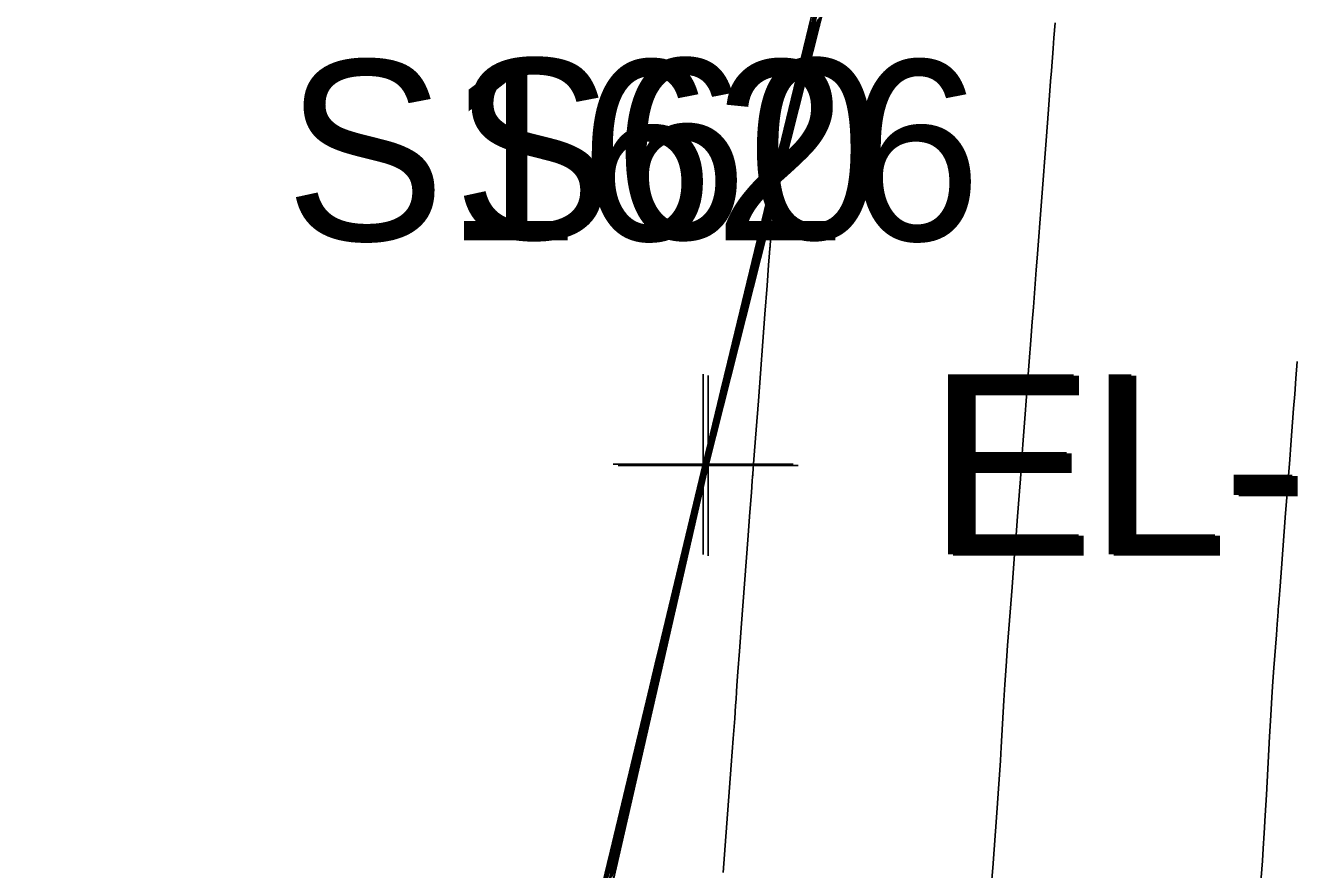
# Model space of a CAD drawing. Extents: x 1724534 to 1727318, y 657156 to 660047.
# Drawn here: x 1725457.32 to 1725485.54, y 659198.66 to 659217.4 of the extents above; entities that cross this region are included whole.
import ezdxf

# ---------------------------------------------------------------- set-up
doc = ezdxf.new("R2010")
doc.units = 0
for name, color, linetype in [('SURVEY - CONTOURS - Index with Text', 7, 'Continuous'), ('SURVEY - CONTOURS - Intermediate with optional Text', 7, 'Continuous'), ('SURVEY - DTM - Breaklines', 7, 'Continuous'), ('SURVEY - DTM - Breaklines - Points - Elevations', 7, 'Continuous'), ('SURVEY - DTM - Breaklines - Points - Locators', 7, 'Continuous'), ('SURVEY - DTM - Breaklines - Points - Numbers', 7, 'Continuous'), ('SURVEY - NON-TRANSPORTATION - Features', 7, 'Continuous'), ('SURVEY - NON-TRANSPORTATION - Features - Points - Elevations', 7, 'Continuous'), ('SURVEY - NON-TRANSPORTATION - Features - Points - Locators', 7, 'Continuous'), ('SURVEY - NON-TRANSPORTATION - Features - Points - Numbers', 7, 'Continuous')]:
    doc.layers.add(name, color=color, linetype=linetype)

msp = doc.modelspace()

# ---------------------------------------------------------------- linework, layer by layer
at = {"layer": 'SURVEY - CONTOURS - Index with Text'}
for points in [[(1725470.18, 659198.306), (1725470.296, 659198.818), (1725470.351, 659199.053), (1725470.427, 659199.374), (1725470.524, 659199.782), (1725470.642, 659200.277), (1725470.986, 659201.711), (1725471.104, 659202.206), (1725471.201, 659202.615), (1725471.277, 659202.937), (1725471.332, 659203.173), (1725471.449, 659203.686), (1725471.504, 659203.922), (1725471.58, 659204.244), (1725471.677, 659204.652), (1725471.795, 659205.146), (1725472.138, 659206.578), (1725472.251, 659207.048), (1725472.331, 659207.384), (1725472.38, 659207.585), (1725472.396, 659207.652), (1725472.396, 659207.652), (1725472.396, 659207.654), (1725472.397, 659207.659), (1725472.399, 659207.667), (1725472.402, 659207.678), (1725472.41, 659207.712), (1725472.419, 659207.747), (1725472.439, 659207.827), (1725472.471, 659207.952), (1725472.513, 659208.121), (1725472.643, 659208.634), (1725472.701, 659208.869), (1725472.78, 659209.19), (1725472.879, 659209.597), (1725472.998, 659210.09), (1725473.343, 659211.52), (1725473.462, 659212.012), (1725473.56, 659212.416), (1725473.638, 659212.732), (1725473.694, 659212.959), (1725473.818, 659213.449), (1725473.875, 659213.678), (1725473.953, 659213.997), (1725474.052, 659214.406), (1725474.173, 659214.905), (1725474.523, 659216.358), (1725474.643, 659216.857), (1725474.742, 659217.263), (1725474.819, 659217.576)], [(1725474.969, 659217.609), (1725474.896, 659217.315), (1725474.856, 659217.154), (1725474.795, 659216.9), (1725474.755, 659216.737), (1725474.681, 659216.441), (1725474.573, 659216.01), (1725474.43, 659215.445), (1725474.005, 659213.76), (1725473.863, 659213.196), (1725473.755, 659212.768), (1725473.682, 659212.475), (1725473.643, 659212.319), (1725473.586, 659212.083), (1725473.547, 659211.926), (1725473.474, 659211.631), (1725473.365, 659211.199), (1725473.221, 659210.629), (1725472.791, 659208.925), (1725472.65, 659208.366), (1725472.549, 659207.966), (1725472.488, 659207.725), (1725472.468, 659207.644), (1725472.466, 659207.638), (1725472.466, 659207.636), (1725472.466, 659207.635), (1725472.465, 659207.634), (1725472.465, 659207.634), (1725472.465, 659207.634), (1725472.463, 659207.623), (1725472.455, 659207.592), (1725472.443, 659207.54), (1725472.425, 659207.467), (1725472.372, 659207.246), (1725472.336, 659207.092), (1725472.268, 659206.797), (1725472.168, 659206.361), (1725472.036, 659205.784), (1725471.642, 659204.057), (1725471.51, 659203.481), (1725471.411, 659203.046), (1725471.343, 659202.755), (1725471.308, 659202.605), (1725471.258, 659202.396), (1725471.223, 659202.246), (1725471.156, 659201.952), (1725471.055, 659201.515), (1725470.923, 659200.935), (1725470.526, 659199.195), (1725470.393, 659198.615)], [(1725474.856, 659217.436), (1725474.77, 659217.086), (1725474.69, 659216.756), (1725474.404, 659215.572), (1725474.317, 659215.219), (1725474.224, 659214.844), (1725474.124, 659214.447), (1725473.85, 659213.36), (1725473.75, 659212.964), (1725473.658, 659212.592), (1725473.572, 659212.244), (1725473.493, 659211.919), (1725473.292, 659211.087), (1725473.213, 659210.761), (1725473.127, 659210.41), (1725473.033, 659210.034), (1725472.932, 659209.631), (1725472.652, 659208.523), (1725472.494, 659207.896), (1725472.454, 659207.736), (1725472.439, 659207.678), (1725472.434, 659207.658), (1725472.433, 659207.652), (1725472.431, 659207.647), (1725472.431, 659207.644), (1725472.431, 659207.643), (1725472.431, 659207.643), (1725472.421, 659207.604), (1725472.393, 659207.488), (1725472.347, 659207.294), (1725472.282, 659207.023), (1725472.083, 659206.196), (1725472.006, 659205.872), (1725471.836, 659205.142), (1725471.743, 659204.735), (1725471.487, 659203.615), (1725471.394, 659203.209), (1725471.306, 659202.831), (1725471.224, 659202.48), (1725471.147, 659202.158), (1725470.95, 659201.336), (1725470.873, 659201.014), (1725470.791, 659200.663), (1725470.703, 659200.284), (1725470.61, 659199.876), (1725470.353, 659198.751), (1725470.259, 659198.343)]]:
    msp.add_lwpolyline(points, dxfattribs=at)
at = {"layer": 'SURVEY - CONTOURS - Intermediate with optional Text'}
for points in [[(1725470.318, 659198.662), (1725470.633, 659200.038), (1725470.718, 659200.405), (1725470.803, 659200.768), (1725470.888, 659201.125), (1725471.115, 659202.069), (1725471.2, 659202.426), (1725471.285, 659202.787), (1725471.37, 659203.154), (1725471.456, 659203.526), (1725471.684, 659204.525), (1725471.77, 659204.898), (1725471.94, 659205.628), (1725472.026, 659205.986), (1725472.253, 659206.934), (1725472.381, 659207.467), (1725472.413, 659207.6), (1725472.424, 659207.645), (1725472.424, 659207.645), (1725472.424, 659207.646), (1725472.425, 659207.649), (1725472.426, 659207.655), (1725472.428, 659207.662), (1725472.433, 659207.685), (1725472.447, 659207.738), (1725472.483, 659207.883), (1725472.874, 659209.432), (1725472.967, 659209.801), (1725473.146, 659210.529), (1725473.233, 659210.887), (1725473.463, 659211.84), (1725473.55, 659212.197), (1725473.638, 659212.557), (1725473.728, 659212.917), (1725473.818, 659213.28), (1725474.063, 659214.247), (1725474.154, 659214.611), (1725474.244, 659214.974), (1725474.333, 659215.338), (1725474.744, 659217.04), (1725474.833, 659217.401), (1725475.011, 659218.116)], [(1725475.102, 659218.082), (1725474.89, 659217.233), (1725474.857, 659217.099), (1725474.825, 659216.97), (1725474.754, 659216.685), (1725474.036, 659213.84), (1725473.885, 659213.242), (1725473.774, 659212.803), (1725473.704, 659212.522), (1725473.673, 659212.399), (1725473.614, 659212.159), (1725473.543, 659211.875), (1725473.431, 659211.432), (1725473.279, 659210.828), (1725472.56, 659207.98), (1725472.495, 659207.723), (1725472.473, 659207.637), (1725472.473, 659207.634), (1725472.472, 659207.632), (1725472.472, 659207.632), (1725472.472, 659207.632), (1725472.471, 659207.627), (1725472.454, 659207.556), (1725472.43, 659207.456), (1725472.402, 659207.336), (1725472.337, 659207.052), (1725471.673, 659204.146), (1725471.533, 659203.535), (1725471.432, 659203.09), (1725471.367, 659202.809), (1725471.341, 659202.694), (1725471.293, 659202.492), (1725471.229, 659202.21), (1725471.126, 659201.761), (1725470.985, 659201.146), (1725470.318, 659198.223)], [(1725470.145, 659198.217), (1725470.28, 659198.806), (1725470.58, 659200.065), (1725471.08, 659202.151), (1725471.181, 659202.572), (1725471.301, 659203.084), (1725471.391, 659203.476), (1725471.437, 659203.678), (1725471.737, 659204.936), (1725472.428, 659207.813), (1725472.635, 659208.636), (1725472.939, 659209.891), (1725473.541, 659212.381), (1725473.663, 659212.879), (1725473.805, 659213.444), (1725474.111, 659214.706), (1725474.719, 659217.228), (1725474.84, 659217.718)], [(1725470.214, 659198.395), (1725470.359, 659199.029), (1725470.421, 659199.299), (1725470.499, 659199.632), (1725470.594, 659200.029), (1725470.704, 659200.489), (1725471.018, 659201.801), (1725471.128, 659202.261), (1725471.222, 659202.658), (1725471.301, 659202.991), (1725471.363, 659203.261), (1725471.508, 659203.896), (1725471.57, 659204.166), (1725471.649, 659204.499), (1725471.743, 659204.896), (1725471.853, 659205.356), (1725472.167, 659206.667), (1725472.27, 659207.097), (1725472.344, 659207.404), (1725472.388, 659207.589), (1725472.403, 659207.65), (1725472.403, 659207.65), (1725472.403, 659207.652), (1725472.404, 659207.656), (1725472.406, 659207.664), (1725472.408, 659207.674), (1725472.416, 659207.705), (1725472.426, 659207.745), (1725472.45, 659207.841), (1725472.489, 659207.993), (1725472.541, 659208.202), (1725472.701, 659208.833), (1725472.768, 659209.102), (1725472.849, 659209.434), (1725472.946, 659209.83), (1725473.057, 659210.289), (1725473.373, 659211.6), (1725473.484, 659212.058), (1725473.58, 659212.451), (1725473.66, 659212.778), (1725473.725, 659213.04), (1725473.879, 659213.648), (1725473.944, 659213.911), (1725474.026, 659214.241), (1725474.123, 659214.639), (1725474.235, 659215.105), (1725474.556, 659216.438), (1725474.669, 659216.903), (1725474.765, 659217.297), (1725474.845, 659217.622)], [(1725470.249, 659198.484), (1725470.422, 659199.241), (1725470.492, 659199.545), (1725470.572, 659199.89), (1725470.664, 659200.275), (1725470.765, 659200.701), (1725471.05, 659201.89), (1725471.152, 659202.316), (1725471.243, 659202.701), (1725471.324, 659203.046), (1725471.394, 659203.35), (1725471.567, 659204.106), (1725471.637, 659204.41), (1725471.717, 659204.754), (1725471.809, 659205.14), (1725471.91, 659205.566), (1725472.196, 659206.756), (1725472.289, 659207.146), (1725472.356, 659207.425), (1725472.396, 659207.593), (1725472.41, 659207.648), (1725472.41, 659207.649), (1725472.41, 659207.65), (1725472.411, 659207.654), (1725472.413, 659207.661), (1725472.415, 659207.67), (1725472.422, 659207.698), (1725472.433, 659207.743), (1725472.461, 659207.855), (1725472.506, 659208.035), (1725472.569, 659208.282), (1725472.758, 659209.033), (1725472.834, 659209.335), (1725472.919, 659209.678), (1725473.013, 659210.063), (1725473.116, 659210.489), (1725473.403, 659211.68), (1725473.506, 659212.105), (1725473.599, 659212.486), (1725473.683, 659212.825), (1725473.756, 659213.12), (1725473.94, 659213.848), (1725474.014, 659214.144), (1725474.098, 659214.485), (1725474.193, 659214.872), (1725474.297, 659215.304), (1725474.59, 659216.517), (1725474.694, 659216.948), (1725474.788, 659217.332), (1725474.87, 659217.668)], [(1725470.283, 659198.573), (1725470.484, 659199.453), (1725470.562, 659199.791), (1725470.645, 659200.148), (1725470.733, 659200.521), (1725470.827, 659200.913), (1725471.083, 659201.98), (1725471.176, 659202.371), (1725471.347, 659203.1), (1725471.425, 659203.438), (1725471.625, 659204.316), (1725471.703, 659204.654), (1725471.786, 659205.01), (1725471.875, 659205.384), (1725471.968, 659205.776), (1725472.224, 659206.845), (1725472.308, 659207.195), (1725472.369, 659207.446), (1725472.405, 659207.596), (1725472.417, 659207.647), (1725472.417, 659207.647), (1725472.417, 659207.648), (1725472.418, 659207.652), (1725472.427, 659207.691), (1725472.44, 659207.74), (1725472.524, 659208.076), (1725472.597, 659208.363), (1725472.816, 659209.232), (1725472.9, 659209.568), (1725472.988, 659209.922), (1725473.08, 659210.296), (1725473.175, 659210.688), (1725473.433, 659211.76), (1725473.528, 659212.151), (1725473.619, 659212.522), (1725473.705, 659212.871), (1725473.787, 659213.2), (1725474.084, 659214.377), (1725474.171, 659214.73), (1725474.36, 659215.504), (1725474.623, 659216.597), (1725474.719, 659216.994), (1725474.81, 659217.367), (1725474.896, 659217.714)], [(1725474.901, 659217.505), (1725474.82, 659217.178), (1725474.756, 659216.915), (1725474.608, 659216.301), (1725474.544, 659216.038), (1725474.462, 659215.708), (1725474.363, 659215.31), (1725474.246, 659214.846), (1725473.912, 659213.52), (1725473.795, 659213.057), (1725473.696, 659212.662), (1725473.616, 659212.336), (1725473.553, 659212.079), (1725473.41, 659211.485), (1725473.347, 659211.227), (1725473.266, 659210.899), (1725473.166, 659210.5), (1725473.048, 659210.03), (1725472.708, 659208.684), (1725472.596, 659208.242), (1725472.516, 659207.924), (1725472.467, 659207.732), (1725472.45, 659207.664), (1725472.447, 659207.65), (1725472.446, 659207.646), (1725472.445, 659207.642), (1725472.445, 659207.64), (1725472.444, 659207.639), (1725472.444, 659207.639), (1725472.438, 659207.612), (1725472.418, 659207.529), (1725472.385, 659207.392), (1725472.339, 659207.2), (1725472.199, 659206.616), (1725472.138, 659206.36), (1725472.062, 659206.031), (1725471.969, 659205.629), (1725471.86, 659205.155), (1725471.549, 659203.792), (1725471.44, 659203.317), (1725471.348, 659202.917), (1725471.272, 659202.59), (1725471.212, 659202.337), (1725471.073, 659201.76), (1725471.013, 659201.507), (1725470.937, 659201.179), (1725470.844, 659200.776), (1725470.735, 659200.299), (1725470.313, 659198.452)], [(1725474.924, 659217.54), (1725474.846, 659217.224), (1725474.79, 659216.995), (1725474.671, 659216.501), (1725474.614, 659216.271), (1725474.433, 659215.544), (1725474.308, 659215.046), (1725473.943, 659213.6), (1725473.818, 659213.103), (1725473.716, 659212.697), (1725473.583, 659212.159), (1725473.469, 659211.684), (1725473.414, 659211.46), (1725473.335, 659211.143), (1725473.232, 659210.733), (1725473.105, 659210.23), (1725472.735, 659208.764), (1725472.614, 659208.283), (1725472.527, 659207.938), (1725472.474, 659207.729), (1725472.456, 659207.657), (1725472.453, 659207.643), (1725472.452, 659207.64), (1725472.452, 659207.638), (1725472.451, 659207.638), (1725472.451, 659207.637), (1725472.446, 659207.616), (1725472.43, 659207.55), (1725472.404, 659207.442), (1725472.368, 659207.289), (1725472.257, 659206.826), (1725472.204, 659206.604), (1725472.035, 659205.873), (1725471.919, 659205.365), (1725471.58, 659203.88), (1725471.464, 659203.372), (1725471.369, 659202.96), (1725471.244, 659202.426), (1725471.135, 659201.972), (1725471.083, 659201.753), (1725471.01, 659201.437), (1725470.915, 659201.023), (1725470.798, 659200.511), (1725470.456, 659199.017), (1725470.339, 659198.506)], [(1725474.947, 659217.575), (1725474.871, 659217.269), (1725474.823, 659217.074), (1725474.733, 659216.7), (1725474.685, 659216.504), (1725474.608, 659216.196), (1725474.503, 659215.777), (1725474.369, 659215.246), (1725473.974, 659213.68), (1725473.84, 659213.149), (1725473.735, 659212.732), (1725473.66, 659212.429), (1725473.613, 659212.239), (1725473.527, 659211.884), (1725473.481, 659211.693), (1725473.404, 659211.387), (1725473.298, 659210.966), (1725473.163, 659210.429), (1725472.763, 659208.845), (1725472.538, 659207.952), (1725472.481, 659207.727), (1725472.462, 659207.65), (1725472.46, 659207.642), (1725472.459, 659207.64), (1725472.459, 659207.638), (1725472.458, 659207.636), (1725472.458, 659207.636), (1725472.458, 659207.636), (1725472.454, 659207.619), (1725472.443, 659207.571), (1725472.424, 659207.491), (1725472.397, 659207.378), (1725472.314, 659207.036), (1725472.27, 659206.848), (1725472.199, 659206.542), (1725472.102, 659206.117), (1725471.978, 659205.574), (1725471.611, 659203.969), (1725471.487, 659203.426), (1725471.39, 659203.003), (1725471.319, 659202.7), (1725471.276, 659202.516), (1725471.197, 659202.184), (1725471.153, 659202), (1725471.083, 659201.694), (1725470.491, 659199.106), (1725470.366, 659198.56)], [(1725465.384, 659179.417), (1725465.684, 659180.401), (1725466.587, 659183.338), (1725466.726, 659183.944), (1725468.762, 659192.438), (1725469.048, 659193.686), (1725470.072, 659197.962), (1725470.21, 659198.56), (1725471.231, 659202.828), (1725471.371, 659203.434), (1725472.405, 659207.751), (1725472.569, 659208.403), (1725473.593, 659212.639), (1725473.735, 659213.211), (1725474.049, 659214.507), (1725474.767, 659217.485)], [(1725470.208, 659198.601), (1725470.314, 659199.043), (1725470.457, 659199.641), (1725470.889, 659201.443), (1725471.033, 659202.042), (1725471.139, 659202.485), (1725471.239, 659202.907), (1725471.273, 659203.057), (1725471.305, 659203.19), (1725471.373, 659203.478), (1725471.479, 659203.92), (1725472.052, 659206.311), (1725472.193, 659206.9), (1725472.294, 659207.321), (1725472.355, 659207.573), (1725472.375, 659207.658), (1725472.376, 659207.66), (1725472.377, 659207.666), (1725472.379, 659207.676), (1725472.383, 659207.69), (1725472.393, 659207.732), (1725472.406, 659207.785), (1725472.417, 659207.828), (1725472.43, 659207.88), (1725472.469, 659208.035), (1725472.502, 659208.17), (1725472.679, 659208.898), (1725472.822, 659209.492), (1725473.253, 659211.28), (1725473.396, 659211.873), (1725473.502, 659212.311), (1725473.601, 659212.719), (1725473.634, 659212.85), (1725473.665, 659212.978), (1725473.735, 659213.263), (1725473.842, 659213.706), (1725474.423, 659216.12), (1725474.568, 659216.719), (1725474.674, 659217.159), (1725474.742, 659217.439)], [(1725474.879, 659217.471), (1725474.795, 659217.132), (1725474.723, 659216.836), (1725474.546, 659216.102), (1725474.474, 659215.805), (1725474.39, 659215.463), (1725474.293, 659215.077), (1725474.185, 659214.647), (1725473.881, 659213.44), (1725473.773, 659213.01), (1725473.677, 659212.627), (1725473.594, 659212.29), (1725473.523, 659211.999), (1725473.351, 659211.286), (1725473.28, 659210.994), (1725473.196, 659210.655), (1725473.099, 659210.267), (1725472.99, 659209.831), (1725472.68, 659208.604), (1725472.578, 659208.2), (1725472.505, 659207.91), (1725472.46, 659207.734), (1725472.445, 659207.671), (1725472.441, 659207.654), (1725472.439, 659207.649), (1725472.438, 659207.645), (1725472.438, 659207.642), (1725472.437, 659207.641), (1725472.437, 659207.641), (1725472.429, 659207.608), (1725472.406, 659207.509), (1725472.366, 659207.343), (1725472.31, 659207.112), (1725472.141, 659206.406), (1725472.072, 659206.116), (1725471.993, 659205.776), (1725471.903, 659205.385), (1725471.802, 659204.945), (1725471.518, 659203.703), (1725471.417, 659203.263), (1725471.327, 659202.874), (1725471.248, 659202.535), (1725471.179, 659202.248), (1725471.012, 659201.548), (1725470.943, 659201.26), (1725470.864, 659200.921), (1725470.774, 659200.53), (1725470.672, 659200.088), (1725470.387, 659198.839), (1725470.286, 659198.397)], [(1725474.947, 659217.407), (1725474.923, 659217.313), (1725474.919, 659217.299), (1725474.899, 659217.219), (1725474.842, 659216.993), (1725474.748, 659216.619), (1725474.616, 659216.097), (1725473.915, 659213.318), (1725473.87, 659212.728), (1725473.862, 659212.617), (1725473.856, 659212.536), (1725473.852, 659212.485), (1725473.85, 659212.464), (1725473.849, 659212.45), (1725473.842, 659212.355), (1725473.821, 659212.081), (1725473.787, 659211.627), (1725473.739, 659210.994), (1725473.592, 659209.066), (1725473.544, 659208.429), (1725473.509, 659207.963), (1725473.486, 659207.67), (1725473.477, 659207.549), (1725473.47, 659207.454), (1725473.467, 659207.423), (1725473.466, 659207.4), (1725473.465, 659207.387), (1725473.464, 659207.382), (1725473.464, 659207.382), (1725473.464, 659207.382), (1725473.464, 659207.382), (1725473.464, 659207.382), (1725473.464, 659207.381), (1725473.464, 659207.381), (1725473.458, 659207.293), (1725473.438, 659207.032), (1725473.405, 659206.597), (1725473.359, 659205.987), (1725473.218, 659204.13), (1725473.172, 659203.512), (1725473.138, 659203.054), (1725473.116, 659202.753), (1725473.106, 659202.612), (1725473.097, 659202.445), (1725473.088, 659202.306), (1725473.067, 659202.016), (1725473.034, 659201.575), (1725472.99, 659200.981), (1725472.856, 659199.196), (1725472.812, 659198.6)], [(1725480.18, 659217.459), (1725480.155, 659217.128), (1725480.137, 659216.894), (1725480.099, 659216.399), (1725480.081, 659216.168), (1725480.057, 659215.849), (1725480.026, 659215.44), (1725479.988, 659214.942), (1725479.878, 659213.495), (1725479.783, 659212.234), (1725479.763, 659211.977), (1725479.7, 659211.149), (1725479.675, 659210.822), (1725479.644, 659210.42), (1725479.608, 659209.945), (1725479.504, 659208.578), (1725479.468, 659208.098), (1725479.436, 659207.686), (1725479.41, 659207.34), (1725479.389, 659207.061), (1725479.338, 659206.405), (1725479.322, 659206.19), (1725479.301, 659205.913), (1725479.301, 659205.913), (1725479.301, 659205.912), (1725479.3, 659205.911), (1725479.3, 659205.909), (1725479.3, 659205.904), (1725479.295, 659205.842), (1725479.281, 659205.659), (1725479.258, 659205.355), (1725479.226, 659204.93), (1725479.128, 659203.636), (1725479.094, 659203.177), (1725479.066, 659202.771), (1725479.043, 659202.417), (1725478.985, 659201.383), (1725478.968, 659201.085), (1725478.919, 659200.354), (1725478.887, 659199.921), (1725478.796, 659198.705), (1725478.764, 659198.269)], [(1725470.135, 659198.343), (1725470.244, 659198.797), (1725470.395, 659199.429), (1725470.857, 659201.354), (1725471.009, 659201.987), (1725471.118, 659202.442), (1725471.184, 659202.719), (1725471.208, 659202.819), (1725471.215, 659202.847), (1725471.238, 659202.946), (1725471.304, 659203.222), (1725471.413, 659203.675), (1725471.564, 659204.306), (1725472.023, 659206.222), (1725472.174, 659206.851), (1725472.282, 659207.3), (1725472.347, 659207.57), (1725472.368, 659207.659), (1725472.368, 659207.659), (1725472.369, 659207.662), (1725472.37, 659207.668), (1725472.373, 659207.679), (1725472.376, 659207.694), (1725472.387, 659207.739), (1725472.391, 659207.756), (1725472.395, 659207.771), (1725472.399, 659207.786), (1725472.402, 659207.8), (1725472.411, 659207.836), (1725472.436, 659207.937), (1725472.503, 659208.213), (1725472.612, 659208.665), (1725472.763, 659209.293), (1725473.223, 659211.201), (1725473.374, 659211.827), (1725473.482, 659212.276), (1725473.548, 659212.546), (1725473.57, 659212.639), (1725473.573, 659212.65), (1725473.583, 659212.694), (1725473.613, 659212.816), (1725473.661, 659213.017), (1725473.729, 659213.296), (1725474.087, 659214.784)], [(1725485.557, 659209.943), (1725485.528, 659209.563), (1725485.501, 659209.214), (1725485.477, 659208.896), (1725485.416, 659208.09), (1725485.392, 659207.768), (1725485.364, 659207.408), (1725485.334, 659207.01), (1725485.3, 659206.573), (1725485.207, 659205.356), (1725485.176, 659204.957), (1725485.154, 659204.672), (1725485.141, 659204.501), (1725485.137, 659204.444), (1725485.137, 659204.444), (1725485.137, 659204.443), (1725485.137, 659204.442), (1725485.137, 659204.44), (1725485.136, 659204.437), (1725485.136, 659204.428), (1725485.133, 659204.391), (1725485.125, 659204.286), (1725485.112, 659204.114), (1725485.094, 659203.874), (1725485.039, 659203.143), (1725485.017, 659202.842), (1725484.994, 659202.488), (1725484.97, 659202.081), (1725484.944, 659201.62), (1725484.873, 659200.321), (1725484.848, 659199.864), (1725484.824, 659199.469), (1725484.803, 659199.134), (1725484.784, 659198.861), (1725484.735, 659198.214)]]:
    msp.add_lwpolyline(points, dxfattribs=at)
at = {"layer": 'SURVEY - DTM - Breaklines'}
msp.add_lwpolyline([(1725548.52, 659521.481), (1725540.965, 659497.216), (1725536.847, 659481.64), (1725536.065, 659476.4), (1725532.186, 659451.331), (1725527.526, 659426.779), (1725520.287, 659402.807), (1725512.005, 659379.174), (1725506.044, 659356.068), (1725503.268, 659330.772), (1725496.158, 659306.737), (1725491.301, 659280.213), (1725484.669, 659256.065), (1725478.26, 659232.056), (1725472.366, 659207.66), (1725466.542, 659183.359), (1725459.12, 659159.228), (1725454.379, 659134.473), (1725448.668, 659109.979), (1725442.764, 659085.69), (1725436.263, 659061.294), (1725431.444, 659036.269), (1725428.274, 659013.717), (1725429.417, 659007.151)], dxfattribs=at)
at = {"layer": 'SURVEY - DTM - Breaklines - Points - Locators'}
for p, q in [((1725472.366, 659209.66), (1725472.366, 659205.66)), ((1725474.366, 659207.66), (1725470.366, 659207.66))]:
    msp.add_line(p, q, dxfattribs=at)
at = {"layer": 'SURVEY - NON-TRANSPORTATION - Features'}
msp.add_lwpolyline([(1725429.417, 659007.151), (1725429.417, 659007.151), (1725428.421, 659013.689), (1725431.524, 659036.252), (1725436.426, 659061.257), (1725442.928, 659085.652), (1725448.785, 659109.952), (1725454.62, 659134.415), (1725460.644, 659158.853), (1725466.906, 659183.267), (1725472.478, 659207.631), (1725478.626, 659231.962), (1725484.871, 659256.014)], dxfattribs=at)
at = {"layer": 'SURVEY - NON-TRANSPORTATION - Features - Points - Locators'}
for p, q in [((1725472.478, 659209.631), (1725472.478, 659205.631)), ((1725474.478, 659207.631), (1725470.478, 659207.631))]:
    msp.add_line(p, q, dxfattribs=at)

# ---------------------------------------------------------------- texts
at = {"layer": 'SURVEY - DTM - Breaklines - Points - Elevations'}
msp.add_text('EL-564.30', height=4, dxfattribs=at).set_placement((1725477.366, 659205.66))
at = {"layer": 'SURVEY - DTM - Breaklines - Points - Numbers'}
msp.add_text('S60', height=4, dxfattribs=at).set_placement((1725466.809, 659212.66))
at = {"layer": 'SURVEY - NON-TRANSPORTATION - Features - Points - Elevations'}
msp.add_text('EL-548.17', height=4, dxfattribs=at).set_placement((1725477.478, 659205.631))
at = {"layer": 'SURVEY - NON-TRANSPORTATION - Features - Points - Numbers'}
msp.add_text('S1626', height=4, dxfattribs=at).set_placement((1725463.08, 659212.631))

doc.saveas('drawing.dxf')
